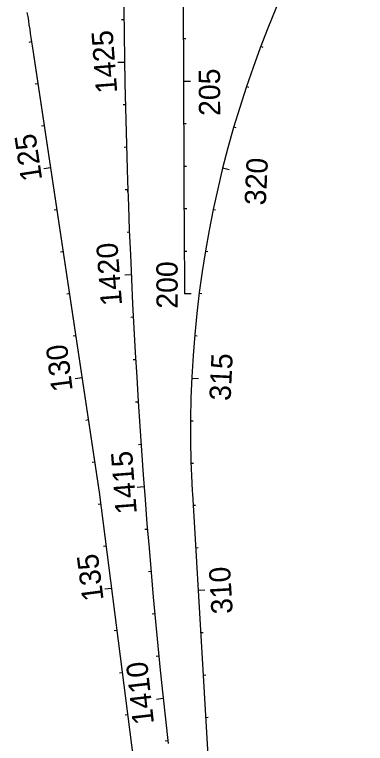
# Model space of a CAD drawing. Extents: x 448091 to 665917, y 1461380 to 1587607.
# Drawn here: x 581864 to 582689, y 1493447 to 1495161 of the extents above; entities that cross this region are included whole.
import ezdxf

# ---------------------------------------------------------------- set-up
doc = ezdxf.new("R2010")
doc.units = 0
doc.layers.add('TextShtNo', color=7, linetype='Continuous')
doc.layers.add('TextTitle', color=7, linetype='Continuous')

msp = doc.modelspace()

# ---------------------------------------------------------------- linework, layer by layer
at = {"layer": 'TextShtNo'}
for p, q in [((582252.2, 1497157.1), (582263.3, 1494600.9)), ((581898.4, 1495096.6), (581904.3, 1495097.5)), ((581907.4, 1495077.4), (582062.6, 1494042.6)), ((581908.6, 1495067.4), (582063.1, 1494038)), ((582063.1, 1494038), (582193, 1493021.1)), ((582282.4, 1494033.6), (582355.2, 1492808.1))]:
    msp.add_line(p, q, dxfattribs=at)
msp.add_lwpolyline([(581893.6, 1495166.3), (581895.2, 1495156.4), (581896.8, 1495146.6), (581898.3, 1495136.7), (581899.9, 1495126.8), (581901.4, 1495116.9), (581902.9, 1495107), (581904.4, 1495097.1), (581905.9, 1495087.3), (581907.4, 1495077.4), (581908.8, 1495067.5)], dxfattribs=at)
for centre, radius, start, end in [((584824.5, 1494184.2), 2546.6, 146.9922, 182.8094), ((599310.1, 1495340.2), 17189.7, 180.17361, 186.32472), ((593707.3, 1494650.3), 11444.1, 180.24777, 180.73296), ((584824.4, 1494184.6), 2546.5, 182.8173, 183.3989)]:
    msp.add_arc(centre, radius, start, end, dxfattribs=at)
at = {"layer": 'TextTitle'}
for p, q in [((582115.6, 1495149.6), (582121.6, 1495149.6)), ((582267.1, 1495104), (582261.1, 1495103.9)), ((582448.5, 1495083.7), (582442.9, 1495085.9)), ((582107.2, 1495049.3), (582123.2, 1495049.6)), ((581919.2, 1494998.6), (581913.2, 1494997.7)), ((582277.5, 1495004), (582261.6, 1495003.9)), ((582415, 1494989.8), (582409.3, 1494991.7)), ((582119.4, 1494949.4), (582125.3, 1494949.7)), ((581934, 1494899.7), (581928, 1494898.8)), ((582268, 1494904), (582262, 1494903.9)), ((582385.2, 1494894.6), (582379.5, 1494896.2)), ((582121.9, 1494849.4), (582127.4, 1494849.7)), ((582268.4, 1494804), (582262.4, 1494803.9)), ((581948.8, 1494800.8), (581933, 1494798.4)), ((582368.9, 1494795.8), (582353.4, 1494799.7)), ((582124.6, 1494749.5), (582130.5, 1494749.7)), ((582130.8, 1494743.7), (582130.5, 1494749.7)), ((581963.7, 1494701.9), (581957.7, 1494701)), ((582268.9, 1494704), (582262.9, 1494703.9)), ((582337, 1494701), (582331.1, 1494702.2)), ((582128.8, 1494649.5), (582134.8, 1494649.8)), ((581978.5, 1494603), (581972.6, 1494602.1)), ((582269.3, 1494604), (582263.3, 1494603.9)), ((582318.7, 1494602.9), (582312.8, 1494603.9)), ((582123.6, 1494549.1), (582138.6, 1494549.8)), ((581993.4, 1494504.1), (581987.4, 1494503.3)), ((582279.7, 1494504), (582263.7, 1494503.9)), ((582304.2, 1494504.2), (582298.2, 1494505)), ((582137.5, 1494449.7), (582143.5, 1494450)), ((582008.2, 1494405.3), (582002.2, 1494404.4)), ((582293.5, 1494405), (582287.6, 1494405.5)), ((582142.8, 1494349.8), (582148.8, 1494350.1)), ((582023, 1494306.4), (582007.2, 1494304)), ((582281, 1494305.8), (582297, 1494305)), ((582149, 1494249.9), (582155, 1494250.3)), ((582037.9, 1494207.5), (582031.9, 1494206.6)), ((582278.2, 1494205.7), (582284.2, 1494205.4)), ((582155.6, 1494150), (582161.6, 1494150.4)), ((582052.7, 1494108.6), (582046.8, 1494107.7)), ((582279.3, 1494105.8), (582284.8, 1494106.1)), ((582152.4, 1494049.5), (582168.4, 1494050.7)), ((582066.7, 1494009.6), (582060.7, 1494008.8)), ((582290, 1494006.3), (582284, 1494005.9)), ((582170.7, 1493950.4), (582176.6, 1493950.9)), ((582079.4, 1493910.4), (582073.4, 1493909.6)), ((582295.9, 1493906.5), (582290, 1493906.1)), ((582179.1, 1493850.9), (582185.1, 1493851.4)), ((582092.1, 1493811.2), (582076.2, 1493809.2)), ((582311.9, 1493807.2), (582295.9, 1493806.3)), ((582188, 1493751.2), (582194, 1493751.8)), ((582104.7, 1493712), (582098.8, 1493711.2)), ((582307.8, 1493706.8), (582301.8, 1493706.5)), ((582197.5, 1493651.7), (582203.5, 1493652.3)), ((582117.4, 1493612.8), (582111.4, 1493612)), ((582313.7, 1493607), (582307.7, 1493606.6)), ((582197.7, 1493551), (582213.7, 1493552.7)), ((582130.1, 1493513.6), (582124.1, 1493512.9)), ((582319.7, 1493507.2), (582313.7, 1493506.8)), ((582218.3, 1493452.6), (582224.3, 1493453.3))]:
    msp.add_line(p, q, dxfattribs=at)

# ---------------------------------------------------------------- texts
for s, rotation, p in [('1425', 94.3763, (582105.9, 1494977.6)), ('205', 90.2481, (582347.7, 1494922.8)), ('125', 98.5337, (581929.6, 1494773.2)), ('320', 87.2717, (582454.7, 1494711.7)), ('1420', 94.3763, (582117.2, 1494478)), ('200', 90.2481, (582248, 1494469.3)), ('130', 97.2839, (582001.3, 1494277.2)), ('315', 87.2717, (582372, 1494251.7)), ('1415', 94.3763, (582151.8, 1493987.8)), ('135', 97.2834, (582073.9, 1493784.4)), ('310', 93.3991, (582377.3, 1493752.4)), ('1410', 96.3988, (582192.3, 1493493.4))]:
    msp.add_text(s, height=50, rotation=rotation, dxfattribs=at).set_placement(p)

doc.saveas('drawing.dxf')
